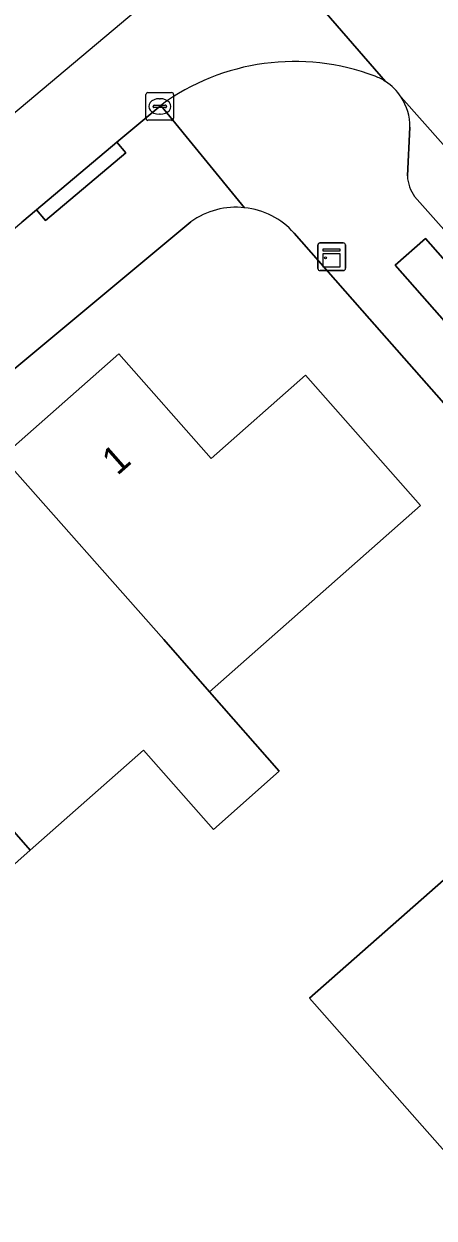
# Model space of a CAD drawing. Extents: x 157320 to 158835, y 386650 to 388491.
# Drawn here: x 157650.26 to 157665.06, y 387912.77 to 387955.84 of the extents above; entities that cross this region are included whole.
import ezdxf

# ---------------------------------------------------------------- set-up
doc = ezdxf.new("R2010")
doc.units = 0
for name, color, linetype in [('IMGEO_Erf', 7, 'Continuous'), ('IMGEO_Groenvoorziening', 7, 'Continuous'), ('IMGEO_Kast', 7, 'Continuous'), ('IMGEO_Kolk', 7, 'Continuous'), ('IMGEO_Muur', 7, 'Continuous'), ('IMGEO_Pand', 7, 'Continuous'), ('IMGEO_Pand_nummerreeks', 7, 'Continuous'), ('IMGEO_Parkeervlak_open', 7, 'Continuous'), ('IMGEO_Rijbaan_lokaal_open', 7, 'Continuous'), ('IMGEO_Voetpad_open', 7, 'Continuous')]:
    doc.layers.add(name, color=color, linetype=linetype)

msp = doc.modelspace()

# ---------------------------------------------------------------- linework, layer by layer
at = {"layer": 'IMGEO_Erf'}
for points in [[(157656.288, 387948.698), (157628.131, 387925.258)], [(157672.756, 387933.844), (157662.733, 387945.206), (157660.008, 387948.295)], [(157649.472, 387940.228), (157653.683, 387943.944), (157657.019, 387940.164), (157660.426, 387943.17), (157664.573, 387938.471), (157661.061, 387935.372), (157656.954, 387931.742), (157659.477, 387928.887), (157657.098, 387926.784), (157654.575, 387929.639), (157650.491, 387926.035), (157648.137, 387923.958)], [(157667.728, 387911.164), (157665.638, 387913.534), (157666.349, 387914.147), (157660.57, 387920.703), (157666.806, 387926.199), (157670.556, 387929.505), (157671.786, 387928.11), (157672.694, 387928.911), (157674.898, 387926.411), (157673.99, 387925.61), (157674.366, 387925.182), (157670.586, 387921.85), (157672.5, 387919.677), (157674.331, 387921.291), (157674.432, 387921.176), (157676.38, 387918.964), (157676.83, 387919.36), (157680.533, 387915.158), (157684.25, 387910.941)]]:
    msp.add_lwpolyline(points, dxfattribs=at)
for centre, radius, start, end in [((157657.922, 387946.431), 2.794, 83.7745, 125.7825), ((157657.924, 387946.426), 2.8, 41.8922, 83.8268)]:
    msp.add_arc(centre, radius, start, end, dxfattribs=at)
at = {"layer": 'IMGEO_Groenvoorziening'}
msp.add_lwpolyline([(157679.54, 387929.108), (157680.639, 387930.077), (157664.752, 387948.1), (157663.653, 387947.132)], close=True, dxfattribs=at)
at = {"layer": 'IMGEO_Kast'}
for p, q in [((157660.941, 387947.939), (157661.782, 387947.939)), ((157661.782, 387947.939), (157660.941, 387947.939)), ((157660.866, 387947.014), (157660.866, 387947.855)), ((157660.866, 387947.855), (157660.866, 387947.014)), ((157661.866, 387947.864), (157661.866, 387947.023)), ((157661.866, 387947.023), (157661.866, 387947.864)), ((157661.791, 387946.939), (157660.95, 387946.939)), ((157660.95, 387946.939), (157661.791, 387946.939))]:
    msp.add_line(p, q, dxfattribs=at)
for points in [[(157661.061, 387947.729), (157661.661, 387947.729), (157661.661, 387947.644), (157661.061, 387947.644), (157661.061, 387947.729)], [(157661.061, 387947.554), (157661.661, 387947.554), (157661.661, 387947.065), (157661.061, 387947.065), (157661.061, 387947.554)]]:
    msp.add_lwpolyline(points, dxfattribs=at)
msp.add_circle((157661.145, 387947.403), 0.0377, dxfattribs=at)
for centre, start, end in [((157660.944, 387947.861), 92.4484, 184.2845), ((157660.944, 387947.861), 92.4484, 184.2845), ((157661.788, 387947.861), 2.4484, 94.2845), ((157661.788, 387947.861), 2.4484, 94.2845), ((157660.944, 387947.017), 182.4484, 274.2845), ((157660.944, 387947.017), 182.4484, 274.2845), ((157661.788, 387947.017), 272.4484, 4.2845), ((157661.788, 387947.017), 272.4484, 4.2845)]:
    msp.add_arc(centre, 0.0779, start, end, dxfattribs=at)
at = {"layer": 'IMGEO_Kolk'}
for p, q in [((157654.663, 387952.434), (157654.663, 387953.286)), ((157654.738, 387953.36), (157655.59, 387953.36)), ((157655.151, 387953.14), (157655.176, 387953.14)), ((157655.664, 387953.286), (157655.664, 387952.434)), ((157654.922, 387952.854), (157654.922, 387952.866)), ((157655.36, 387952.817), (157654.962, 387952.817)), ((157654.965, 387952.903), (157655.363, 387952.903)), ((157655.406, 387952.866), (157655.406, 387952.854)), ((157655.59, 387952.36), (157654.738, 387952.36)), ((157655.174, 387952.58), (157655.149, 387952.58))]:
    msp.add_line(p, q, dxfattribs=at)
for points in [[(157654.663, 387952.434), (157654.663, 387953.286)], [(157654.738, 387953.36), (157655.59, 387953.36)], [(157655.664, 387953.286), (157655.664, 387952.434)], [(157655.59, 387952.36), (157654.738, 387952.36)]]:
    msp.add_lwpolyline(points, dxfattribs=at)
for centre, radius, start, end in [((157654.74, 387953.284), 0.0765, 91.552, 178.448), ((157654.74, 387953.284), 0.0765, 91.552, 178.448), ((157655.588, 387953.284), 0.0765, 1.552, 88.448), ((157655.588, 387953.284), 0.0765, 1.552, 88.448), ((157654.962, 387952.863), 0.0403, 85.8775, 175.7526), ((157654.959, 387952.853), 0.0366, 178.938, 274.7102), ((157655.363, 387952.86), 0.043, 264.8664, 352.4533), ((157655.367, 387952.865), 0.0386, 1.7309, 96.639), ((157654.74, 387952.436), 0.0765, 181.552, 268.448), ((157654.74, 387952.436), 0.0765, 181.552, 268.448), ((157655.588, 387952.436), 0.0765, 271.552, 358.448), ((157655.588, 387952.436), 0.0765, 271.552, 358.448)]:
    msp.add_arc(centre, radius, start, end, dxfattribs=at)
for centre, major_axis, ratio, start_param, end_param in [((157655.15, 387952.86), (-0.387, 0.002), 0.722429, 4.712389, 7.853982), ((157655.175, 387952.86), (-0.39, 0.002), 0.717154, 1.570796, 4.712389)]:
    msp.add_ellipse(centre, major_axis=major_axis, ratio=ratio, start_param=start_param, end_param=end_param, dxfattribs=at)
at = {"layer": 'IMGEO_Muur'}
msp.add_lwpolyline([(157662.733, 387945.206), (157672.756, 387933.844)], dxfattribs=at)
at = {"layer": 'IMGEO_Pand'}
for points in [[(157649.472, 387940.228), (157655.314, 387933.632), (157656.954, 387931.742), (157661.061, 387935.372), (157664.573, 387938.471), (157660.426, 387943.17), (157657.019, 387940.164), (157653.683, 387943.944)], [(157655.314, 387933.632), (157649.472, 387940.228), (157645.272, 387936.522), (157648.616, 387932.733), (157646.357, 387930.74), (157650.491, 387926.035), (157654.575, 387929.639), (157657.098, 387926.784), (157659.477, 387928.887), (157656.954, 387931.742)], [(157642.38, 387922.205), (157646.486, 387925.829), (157648.137, 387923.958), (157650.491, 387926.035), (157646.357, 387930.74), (157644.1, 387928.748), (157640.757, 387932.537), (157636.54, 387928.816)], [(157666.349, 387914.147), (157671.106, 387918.245), (157674.432, 387921.176), (157674.331, 387921.291), (157672.5, 387919.677), (157670.586, 387921.85), (157674.366, 387925.182), (157673.99, 387925.61), (157674.898, 387926.411), (157672.694, 387928.911), (157671.786, 387928.11), (157670.556, 387929.505), (157666.806, 387926.199), (157660.57, 387920.703)]]:
    msp.add_lwpolyline(points, close=True, dxfattribs=at)
at = {"layer": 'IMGEO_Parkeervlak_open'}
for points in [[(157716.605, 387893.789), (157663.874, 387953.199)], [(157664.186, 387952.116), (157664.099, 387950.353)], [(157664.36, 387949.612), (157681.069, 387930.807), (157684.588, 387926.847), (157692.612, 387917.817), (157696.127, 387913.86), (157704.037, 387904.958), (157707.552, 387901.003), (157707.67, 387900.87), (157712.909, 387894.974)]]:
    msp.add_lwpolyline(points, dxfattribs=at)
for centre, radius, start, end in [((157662.261, 387952.148), 1.925, 359.0471, 33.0951), ((157665.439, 387950.408), 1.341, 182.3694, 216.4379)]:
    msp.add_arc(centre, radius, start, end, dxfattribs=at)
at = {"layer": 'IMGEO_Rijbaan_lokaal_open'}
for points in [[(157663.311, 387953.76), (157658.238, 387959.617), (157554.626, 387872.571), (157543.925, 387864.194)], [(157658.238, 387959.617), (157663.311, 387953.76)], [(157663.874, 387953.199), (157716.605, 387893.789), (157719.128, 387890.948), (157721.816, 387887.921)], [(157543.925, 387864.194), (157546.147, 387861.518), (157547.942, 387862.974), (157551.801, 387866.114), (157557.951, 387871.301), (157565.965, 387878.024), (157573.629, 387884.467), (157593.222, 387900.95), (157607.65, 387912.915), (157608.065, 387913.264), (157650.183, 387948.684), (157650.72, 387949.134), (157653.615, 387951.569), (157655.198, 387952.9)]]:
    msp.add_lwpolyline(points, dxfattribs=at)
for centre, radius, start, end in [((157660.031, 387946.306), 8.176, 69.2303, 126.2366), ((157662.301, 387952.212), 1.848, 56.8822, 70.1081), ((157662.271, 387952.154), 1.914, 33.1158, 57.0881)]:
    msp.add_arc(centre, radius, start, end, dxfattribs=at)
at = {"layer": 'IMGEO_Voetpad_open'}
for points in [[(157658.225, 387949.209), (157655.198, 387952.9), (157653.615, 387951.569), (157653.936, 387951.187), (157651.041, 387948.752), (157650.72, 387949.134), (157650.183, 387948.684)], [(157655.198, 387952.9), (157658.225, 387949.209)], [(157664.099, 387950.353), (157664.186, 387952.116)], [(157660.008, 387948.295), (157662.733, 387945.206), (157672.756, 387933.844), (157704.396, 387897.98), (157705.943, 387899.345), (157707.164, 387900.421), (157707.67, 387900.87), (157707.552, 387901.003), (157707.164, 387900.657), (157703.647, 387904.611), (157704.037, 387904.958), (157696.127, 387913.86), (157695.756, 387913.53), (157692.235, 387917.481), (157692.612, 387917.817), (157684.588, 387926.847), (157684.218, 387926.52), (157680.707, 387930.486), (157681.069, 387930.807), (157664.36, 387949.612)], [(157628.131, 387925.258), (157656.288, 387948.698)]]:
    msp.add_lwpolyline(points, dxfattribs=at)
for points in [[(157653.615, 387951.569), (157650.72, 387949.134), (157651.041, 387948.752), (157653.936, 387951.187)], [(157664.752, 387948.1), (157680.639, 387930.077), (157679.54, 387929.108), (157663.653, 387947.132)]]:
    msp.add_lwpolyline(points, close=True, dxfattribs=at)
for centre, radius, start, end in [((157660.031, 387946.306), 8.176, 69.2303, 126.2366), ((157662.301, 387952.212), 1.848, 56.8822, 70.1081), ((157662.271, 387952.154), 1.914, 33.1158, 57.0881), ((157662.261, 387952.148), 1.925, 359.0471, 33.0951), ((157665.439, 387950.408), 1.341, 182.3694, 216.4379), ((157657.922, 387946.431), 2.794, 83.7745, 125.7825), ((157657.924, 387946.426), 2.8, 41.8922, 83.8268)]:
    msp.add_arc(centre, radius, start, end, dxfattribs=at)

# ---------------------------------------------------------------- texts
at = {"layer": 'IMGEO_Pand_nummerreeks'}
msp.add_text('1', height=1, rotation=41.4257, dxfattribs=at).set_placement((157653.63, 387939.522))

doc.saveas('drawing.dxf')
